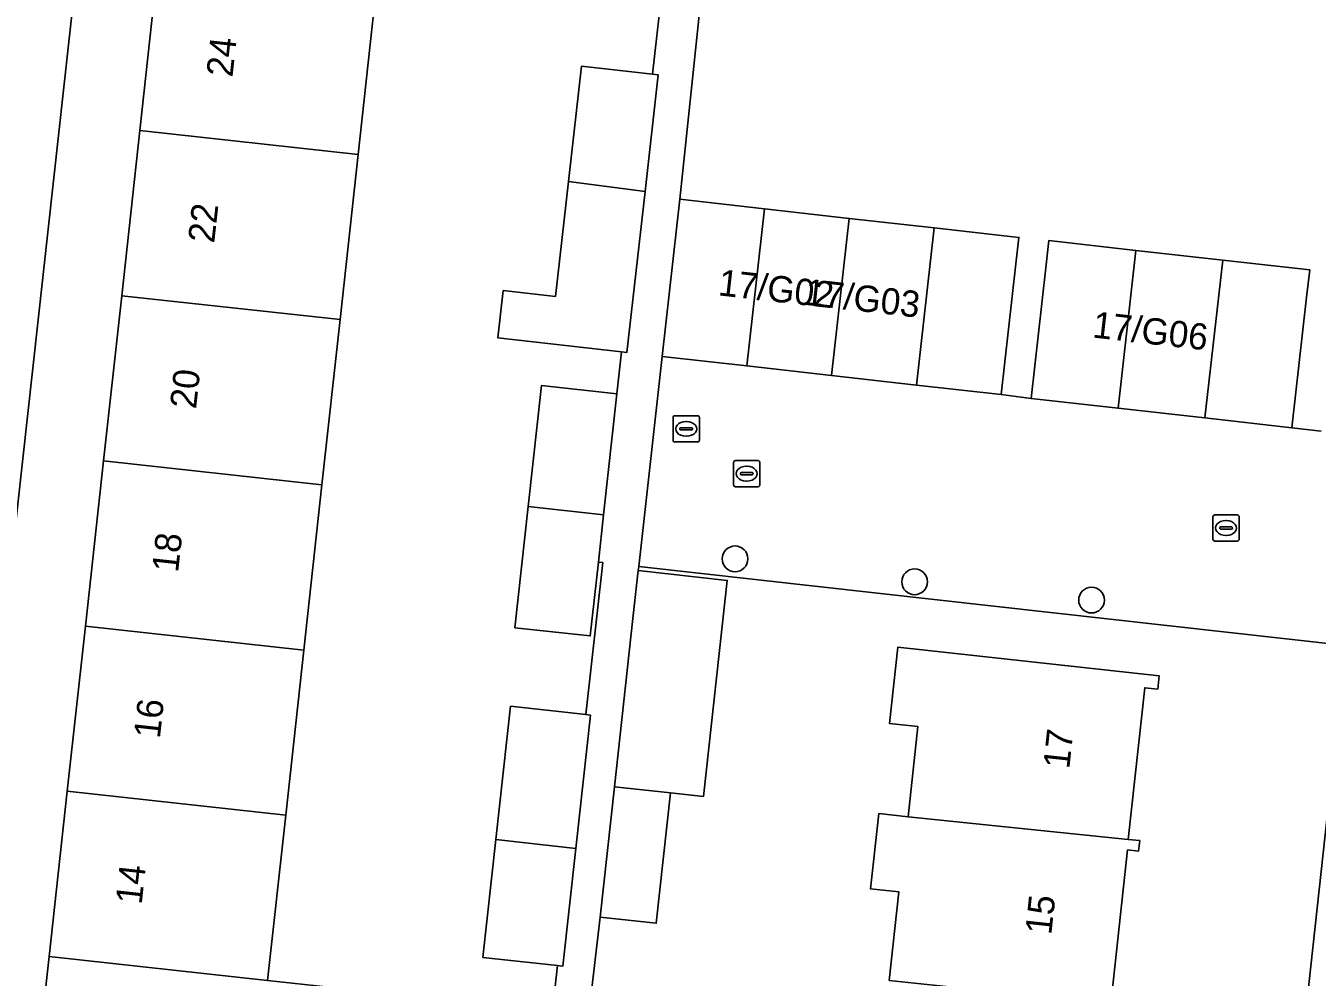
# Model space of a CAD drawing. Extents: x 162082 to 163401, y 388089 to 388636.
# Drawn here: x 162829.37 to 162878.47, y 388400.57 to 388436.74 of the extents above; entities that cross this region are included whole.
import ezdxf

# ---------------------------------------------------------------- set-up
doc = ezdxf.new("R2010")
doc.units = 0
for name, color, linetype in [('IMGEO_Boom', 7, 'Continuous'), ('IMGEO_Erf', 7, 'Continuous'), ('IMGEO_Kolk', 7, 'Continuous'), ('IMGEO_Pand', 7, 'Continuous'), ('IMGEO_Pand_nummerreeks', 7, 'Continuous'), ('IMGEO_Rijbaan_lokaal_open', 7, 'Continuous'), ('IMGEO_Rioolput', 7, 'Continuous'), ('IMGEO_Voetpad_open', 7, 'Continuous')]:
    doc.layers.add(name, color=color, linetype=linetype)

msp = doc.modelspace()

# ---------------------------------------------------------------- linework, layer by layer
at = {"layer": 'IMGEO_Boom'}
for centre in [(162856.338, 388416.477), (162863.166, 388415.604), (162869.893, 388414.909)]:
    msp.add_circle(centre, 0.489, dxfattribs=at)
at = {"layer": 'IMGEO_Erf'}
for points in [[(162833.556, 388459.243), (162828.263, 388411.324)], [(162829.556, 388394.934), (162830.261, 388401.362), (162830.95, 388407.642), (162831.639, 388413.922), (162832.328, 388420.203), (162833.017, 388426.483), (162833.706, 388432.763), (162834.396, 388439.044), (162835.085, 388445.324), (162835.774, 388451.604), (162836.479, 388458.033), (162844.781, 388457.122), (162844.236, 388452.152), (162844.076, 388450.693), (162843.387, 388444.413), (162842.698, 388438.133), (162842.009, 388431.852), (162841.32, 388425.572), (162840.631, 388419.292), (162839.941, 388413.011), (162839.252, 388406.731), (162838.563, 388400.451)], [(162855.364, 388440.882), (162854.233, 388430.147), (162857.458, 388429.784), (162860.682, 388429.422), (162863.906, 388429.06), (162867.131, 388428.697), (162867.018, 388427.693), (162866.46, 388422.724), (162867.593, 388422.577), (162868.151, 388427.546), (162868.267, 388428.576), (162871.573, 388428.204), (162874.88, 388427.833), (162878.186, 388427.461), (162878.07, 388426.431), (162877.512, 388421.462), (162878.624, 388421.326)], [(162845.249, 388362.283), (162849.588, 388401.01), (162846.754, 388401.321), (162847.247, 388405.81), (162847.802, 388410.873), (162850.658, 388410.56), (162851.305, 388416.338), (162851.14, 388416.356), (162850.832, 388413.546), (162847.969, 388413.86), (162848.474, 388418.465), (162848.98, 388423.071), (162851.843, 388422.757), (162852.02, 388424.344), (162847.319, 388424.879), (162847.524, 388426.679), (162849.508, 388426.453), (162850.005, 388430.822), (162850.505, 388435.212), (162853.201, 388434.905), (162853.617, 388438.621)], [(162873.15, 388354.422), (162879.563, 388413.177), (162852.675, 388416.184), (162852.658, 388416.028), (162856.038, 388415.658), (162855.136, 388407.436), (162853.888, 388407.575), (162853.344, 388402.621), (162851.212, 388402.855), (162850.847, 388399.718)], [(162862.197, 388400.443), (162862.567, 388403.813), (162861.494, 388403.931), (162861.809, 388406.794), (162862.916, 388406.672), (162863.293, 388410.099), (162862.204, 388410.219), (162862.522, 388413.118), (162872.466, 388412.026), (162872.411, 388411.524), (162871.916, 388411.579), (162871.283, 388405.811), (162871.726, 388405.763), (162871.682, 388405.363), (162871.263, 388405.409), (162870.62, 388399.563)]]:
    msp.add_lwpolyline(points, dxfattribs=at)
at = {"layer": 'IMGEO_Kolk'}
for p, q in [((162856.355, 388420.216), (162857.207, 388420.216)), ((162856.28, 388419.29), (162856.28, 388420.142)), ((162856.539, 388419.71), (162856.539, 388419.722)), ((162856.582, 388419.759), (162856.98, 388419.759)), ((162856.768, 388419.996), (162856.793, 388419.996)), ((162857.023, 388419.722), (162857.023, 388419.71)), ((162857.281, 388420.142), (162857.281, 388419.29)), ((162857.207, 388419.216), (162856.355, 388419.216)), ((162856.977, 388419.673), (162856.579, 388419.673)), ((162856.791, 388419.436), (162856.766, 388419.436)), ((162874.506, 388417.224), (162874.506, 388418.076)), ((162874.581, 388418.15), (162875.433, 388418.15)), ((162874.994, 388417.93), (162875.019, 388417.93)), ((162875.507, 388418.076), (162875.507, 388417.224)), ((162874.765, 388417.644), (162874.765, 388417.656)), ((162875.203, 388417.607), (162874.805, 388417.607)), ((162874.808, 388417.693), (162875.206, 388417.693)), ((162875.017, 388417.37), (162874.992, 388417.37)), ((162875.249, 388417.656), (162875.249, 388417.644)), ((162875.433, 388417.15), (162874.581, 388417.15))]:
    msp.add_line(p, q, dxfattribs=at)
for points in [[(162856.355, 388420.216), (162857.207, 388420.216)], [(162856.28, 388419.29), (162856.28, 388420.142)], [(162857.281, 388420.142), (162857.281, 388419.29)], [(162857.207, 388419.216), (162856.355, 388419.216)], [(162874.506, 388417.224), (162874.506, 388418.076)], [(162874.581, 388418.15), (162875.433, 388418.15)], [(162875.507, 388418.076), (162875.507, 388417.224)], [(162875.433, 388417.15), (162874.581, 388417.15)]]:
    msp.add_lwpolyline(points, dxfattribs=at)
for centre, radius, start, end in [((162856.357, 388420.14), 0.0765, 91.552, 178.448), ((162856.357, 388420.14), 0.0765, 91.552, 178.448), ((162857.205, 388420.14), 0.0765, 1.552, 88.448), ((162857.205, 388420.14), 0.0765, 1.552, 88.448), ((162856.579, 388419.719), 0.0403, 85.8775, 175.7526), ((162856.576, 388419.709), 0.0366, 178.938, 274.7102), ((162856.98, 388419.716), 0.043, 264.8664, 352.4533), ((162856.984, 388419.721), 0.0386, 1.7309, 96.639), ((162856.357, 388419.292), 0.0765, 181.552, 268.448), ((162856.357, 388419.292), 0.0765, 181.552, 268.448), ((162857.205, 388419.292), 0.0765, 271.552, 358.448), ((162857.205, 388419.292), 0.0765, 271.552, 358.448), ((162874.583, 388418.074), 0.0765, 91.552, 178.448), ((162874.583, 388418.074), 0.0765, 91.552, 178.448), ((162875.431, 388418.074), 0.0765, 1.552, 88.448), ((162875.431, 388418.074), 0.0765, 1.552, 88.448), ((162874.805, 388417.653), 0.0403, 85.8775, 175.7526), ((162874.802, 388417.643), 0.0366, 178.938, 274.7102), ((162875.206, 388417.65), 0.043, 264.8664, 352.4533), ((162875.21, 388417.655), 0.0386, 1.7309, 96.639), ((162874.583, 388417.226), 0.0765, 181.552, 268.448), ((162874.583, 388417.226), 0.0765, 181.552, 268.448), ((162875.431, 388417.226), 0.0765, 271.552, 358.448), ((162875.431, 388417.226), 0.0765, 271.552, 358.448)]:
    msp.add_arc(centre, radius, start, end, dxfattribs=at)
for centre, major_axis, ratio, start_param, end_param in [((162856.767, 388419.716), (-0.387, 0.002), 0.722429, 4.712389, 7.853982), ((162856.792, 388419.716), (-0.39, 0.002), 0.717154, 1.570796, 4.712389), ((162874.993, 388417.65), (-0.387, 0.002), 0.722429, 4.712389, 7.853982), ((162875.018, 388417.65), (-0.39, 0.002), 0.717154, 1.570796, 4.712389)]:
    msp.add_ellipse(centre, major_axis=major_axis, ratio=ratio, start_param=start_param, end_param=end_param, dxfattribs=at)
at = {"layer": 'IMGEO_Pand'}
for points in [[(162842.698, 388438.133), (162834.396, 388439.044), (162833.706, 388432.763), (162842.009, 388431.852)], [(162853.201, 388434.905), (162850.505, 388435.212), (162850.005, 388430.822), (162852.915, 388430.447), (162853.42, 388434.88)], [(162833.017, 388426.483), (162841.32, 388425.572), (162842.009, 388431.852), (162833.706, 388432.763)], [(162852.915, 388430.447), (162850.005, 388430.822), (162849.508, 388426.453), (162847.524, 388426.679), (162847.319, 388424.879), (162852.02, 388424.344), (162852.218, 388424.321)], [(162857.458, 388429.784), (162854.233, 388430.147), (162854.12, 388429.143), (162853.562, 388424.174), (162856.786, 388423.812)], [(162860.011, 388423.449), (162860.682, 388429.422), (162857.458, 388429.784), (162856.786, 388423.812)], [(162863.235, 388423.087), (162863.906, 388429.06), (162860.682, 388429.422), (162860.011, 388423.449)], [(162863.235, 388423.087), (162866.46, 388422.724), (162867.018, 388427.693), (162867.131, 388428.697), (162863.906, 388429.06)], [(162870.899, 388422.205), (162871.573, 388428.204), (162868.267, 388428.576), (162868.151, 388427.546), (162867.593, 388422.577)], [(162870.899, 388422.205), (162874.205, 388421.834), (162874.88, 388427.833), (162871.573, 388428.204)], [(162874.88, 388427.833), (162874.205, 388421.834), (162877.512, 388421.462), (162878.07, 388426.431), (162878.186, 388427.461)], [(162833.017, 388426.483), (162832.328, 388420.203), (162840.631, 388419.292), (162841.32, 388425.572)], [(162851.337, 388418.15), (162851.843, 388422.757), (162848.98, 388423.071), (162848.474, 388418.465)], [(162839.941, 388413.011), (162840.631, 388419.292), (162832.328, 388420.203), (162831.639, 388413.922)], [(162851.337, 388418.15), (162848.474, 388418.465), (162847.969, 388413.86), (162850.832, 388413.546), (162851.14, 388416.356)], [(162852.658, 388416.028), (162852.457, 388414.203), (162851.756, 388407.812), (162853.888, 388407.575), (162855.136, 388407.436), (162856.038, 388415.658)], [(162830.95, 388407.642), (162839.252, 388406.731), (162839.941, 388413.011), (162831.639, 388413.922)], [(162871.283, 388405.811), (162871.916, 388411.579), (162872.411, 388411.524), (162872.466, 388412.026), (162862.522, 388413.118), (162862.204, 388410.219), (162863.293, 388410.099), (162862.916, 388406.672)], [(162850.658, 388410.56), (162847.802, 388410.873), (162847.247, 388405.81), (162850.279, 388405.461), (162850.836, 388410.54)], [(162830.95, 388407.642), (162830.261, 388401.362), (162838.563, 388400.451), (162839.252, 388406.731)], [(162851.756, 388407.812), (162851.212, 388402.855), (162853.344, 388402.621), (162853.888, 388407.575)], [(162862.197, 388400.443), (162870.62, 388399.563), (162871.263, 388405.409), (162871.682, 388405.363), (162871.726, 388405.763), (162871.283, 388405.811), (162862.916, 388406.672), (162861.809, 388406.794), (162861.494, 388403.931), (162862.567, 388403.813)], [(162850.279, 388405.461), (162847.247, 388405.81), (162846.754, 388401.321), (162849.588, 388401.01), (162849.788, 388400.988)], [(162838.563, 388400.451), (162830.261, 388401.362), (162829.556, 388394.934), (162830.121, 388394.873), (162829.744, 388391.446), (162834.278, 388390.929), (162835.606, 388390.777), (162836.468, 388390.678), (162836.793, 388394.14), (162837.858, 388394.023), (162837.885, 388394.273), (162841.161, 388393.914), (162841.839, 388400.092)]]:
    msp.add_lwpolyline(points, close=True, dxfattribs=at)
at = {"layer": 'IMGEO_Rijbaan_lokaal_open'}
for points in [[(162833.556, 388459.243), (162828.6, 388459.865), (162826.936, 388442.688), (162826.934, 388442.495), (162826.517, 388438.76), (162826.395, 388437.963), (162825.974, 388434.188), (162825.938, 388433.88), (162823.389, 388411.818), (162828.263, 388411.324)], [(162888.58, 388412.169), (162879.563, 388413.177), (162873.15, 388354.422), (162882.103, 388353.418), (162885.887, 388388.094), (162886.264, 388391.474)]]:
    msp.add_lwpolyline(points, close=True, dxfattribs=at)
msp.add_lwpolyline([(162878.624, 388421.326), (162877.512, 388421.462), (162874.205, 388421.834), (162870.899, 388422.205), (162867.593, 388422.577), (162866.46, 388422.724), (162863.235, 388423.087), (162860.011, 388423.449), (162856.786, 388423.812), (162853.562, 388424.174), (162852.675, 388416.184), (162879.563, 388413.177)], dxfattribs=at)
at = {"layer": 'IMGEO_Rioolput'}
for p, q in [((162853.98, 388420.994), (162853.98, 388421.846)), ((162854.055, 388421.92), (162854.907, 388421.92)), ((162854.468, 388421.7), (162854.493, 388421.7)), ((162854.981, 388421.846), (162854.981, 388420.994)), ((162854.239, 388421.414), (162854.239, 388421.426)), ((162854.677, 388421.377), (162854.279, 388421.377)), ((162854.282, 388421.463), (162854.68, 388421.463)), ((162854.723, 388421.426), (162854.723, 388421.414)), ((162854.907, 388420.92), (162854.055, 388420.92)), ((162854.491, 388421.14), (162854.466, 388421.14))]:
    msp.add_line(p, q, dxfattribs=at)
for points in [[(162853.98, 388420.994), (162853.98, 388421.846)], [(162854.055, 388421.92), (162854.907, 388421.92)], [(162854.981, 388421.846), (162854.981, 388420.994)], [(162854.907, 388420.92), (162854.055, 388420.92)]]:
    msp.add_lwpolyline(points, dxfattribs=at)
for centre, radius, start, end in [((162854.057, 388421.844), 0.0765, 91.552, 178.448), ((162854.057, 388421.844), 0.0765, 91.552, 178.448), ((162854.905, 388421.844), 0.0765, 1.552, 88.448), ((162854.905, 388421.844), 0.0765, 1.552, 88.448), ((162854.279, 388421.423), 0.0403, 85.8775, 175.7526), ((162854.276, 388421.413), 0.0366, 178.938, 274.7102), ((162854.68, 388421.42), 0.043, 264.8664, 352.4533), ((162854.684, 388421.425), 0.0386, 1.7309, 96.639), ((162854.057, 388420.996), 0.0765, 181.552, 268.448), ((162854.057, 388420.996), 0.0765, 181.552, 268.448), ((162854.905, 388420.996), 0.0765, 271.552, 358.448), ((162854.905, 388420.996), 0.0765, 271.552, 358.448)]:
    msp.add_arc(centre, radius, start, end, dxfattribs=at)
for centre, major_axis, ratio, start_param, end_param in [((162854.467, 388421.42), (-0.387, 0.002), 0.722429, 4.712389, 7.853982), ((162854.492, 388421.42), (-0.39, 0.002), 0.717154, 1.570796, 4.712389)]:
    msp.add_ellipse(centre, major_axis=major_axis, ratio=ratio, start_param=start_param, end_param=end_param, dxfattribs=at)
at = {"layer": 'IMGEO_Voetpad_open'}
for points in [[(162850.847, 388399.718), (162851.212, 388402.855), (162851.756, 388407.812), (162852.457, 388414.203), (162852.658, 388416.028), (162852.675, 388416.184), (162853.562, 388424.174), (162854.12, 388429.143), (162854.233, 388430.147), (162855.364, 388440.882)], [(162853.617, 388438.621), (162853.201, 388434.905), (162853.42, 388434.88), (162852.915, 388430.447), (162852.218, 388424.321), (162852.02, 388424.344), (162851.843, 388422.757), (162851.337, 388418.15), (162851.14, 388416.356), (162851.305, 388416.338), (162850.658, 388410.56), (162850.836, 388410.54), (162850.279, 388405.461), (162849.788, 388400.988), (162849.588, 388401.01), (162845.249, 388362.283)]]:
    msp.add_lwpolyline(points, dxfattribs=at)

# ---------------------------------------------------------------- texts
at = {"layer": 'IMGEO_Pand_nummerreeks'}
for s, rotation, p in [('24', 83.7388, (162837.227, 388434.769)), ('22', 83.7388, (162836.533, 388428.456)), ('17/G02', 353.5025, (162855.67, 388426.5)), ('17/G03', 353.5025, (162858.949, 388426.14)), ('17/G06', 353.5025, (162869.899, 388424.897)), ('20', 83.7388, (162835.842, 388422.152)), ('18', 83.7388, (162835.16, 388415.933)), ('16', 83.7388, (162834.467, 388409.62)), ('17', 83.8168, (162869.044, 388408.467)), ('14', 83.7388, (162833.775, 388403.311)), ('15', 83.8168, (162868.36, 388402.161))]:
    msp.add_text(s, height=1, rotation=rotation, dxfattribs=at).set_placement(p)

doc.saveas('drawing.dxf')
